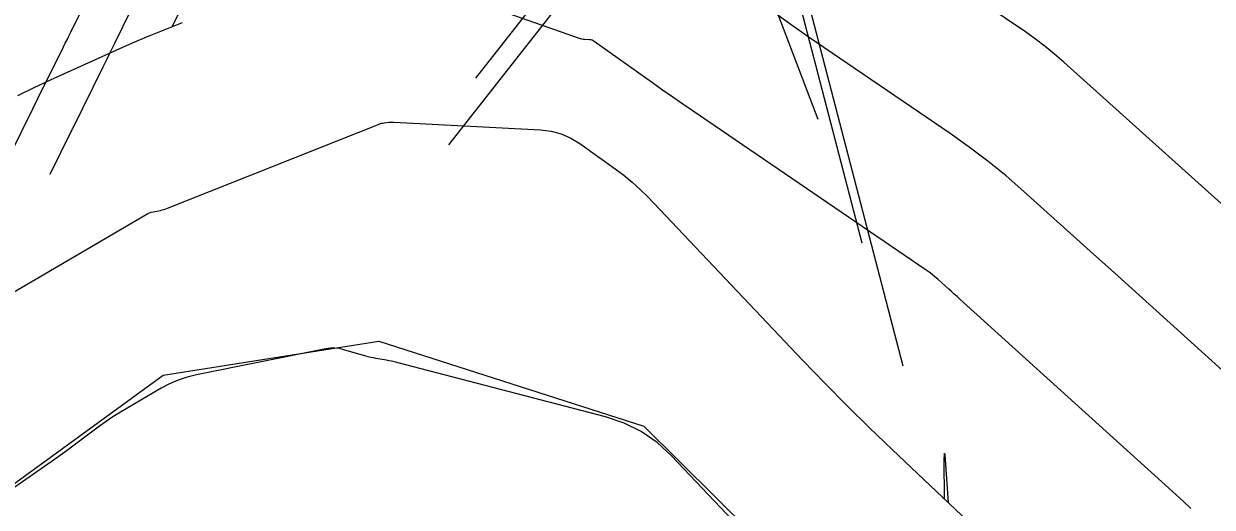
# Model space of a CAD drawing. Extents: x 1005228 to 1008882, y 1883389 to 1885754.
# Drawn here: x 1007598.8 to 1007678.8, y 1884777.6 to 1884810.1 of the extents above; entities that cross this region are included whole.
import ezdxf

# ---------------------------------------------------------------- set-up
doc = ezdxf.new("R2010")
doc.units = 0
for name, color, linetype in [('C-ANNO-NOTE', 7, 'Continuous'), ('R_Erosion', 7, 'Continuous'), ('S_BRIDGE', 7, 'Continuous'), ('TSOBSTACLE', 7, 'Continuous')]:
    doc.layers.add(name, color=color, linetype=linetype)

msp = doc.modelspace()

# ---------------------------------------------------------------- linework, layer by layer
at = {"layer": 'C-ANNO-NOTE'}
for points in [[(1007677.359, 1884777.469), (1007676.863, 1884777.931), (1007676.364, 1884778.389), (1007675.863, 1884778.845), (1007661.808, 1884791.558), (1007661.622, 1884791.725), (1007661.437, 1884791.893), (1007661.251, 1884792.06), (1007661.066, 1884792.227), (1007660.323, 1884792.895), (1007660.134, 1884793.058), (1007659.941, 1884793.216), (1007659.742, 1884793.366), (1007659.538, 1884793.51), (1007643.87, 1884804.197), (1007643.184, 1884804.667), (1007642.501, 1884805.141), (1007641.82, 1884805.618), (1007641.142, 1884806.099), (1007637.22, 1884808.894), (1007637.148, 1884808.938), (1007637.071, 1884808.971), (1007636.991, 1884808.993), (1007636.907, 1884809.003), (1007636.561, 1884809.021), (1007636.476, 1884809.029), (1007636.391, 1884809.043), (1007636.308, 1884809.062), (1007636.226, 1884809.088), (1007625.488, 1884812.885)], [(1007683.358, 1884794.413), (1007668.803, 1884807.498), (1007668.183, 1884808.037), (1007667.546, 1884808.555), (1007666.892, 1884809.051), (1007666.22, 1884809.525), (1007663.502, 1884811.379)], [(1007609.505, 1884810.141), (1007608.378, 1884809.696), (1007607.257, 1884809.236), (1007606.142, 1884808.761), (1007605.034, 1884808.271), (1007600.614, 1884806.281), (1007599.516, 1884805.769), (1007598.434, 1884805.227)], [(1007593.432, 1884789.272), (1007607.084, 1884797.251), (1007607.194, 1884797.309), (1007607.308, 1884797.358), (1007607.426, 1884797.397), (1007607.547, 1884797.427), (1007608.039, 1884797.526), (1007608.161, 1884797.553), (1007608.282, 1884797.586), (1007608.401, 1884797.624), (1007608.518, 1884797.668), (1007622.765, 1884803.332), (1007622.843, 1884803.36), (1007622.922, 1884803.383), (1007623.003, 1884803.4), (1007623.085, 1884803.413), (1007623.415, 1884803.45), (1007623.498, 1884803.458), (1007623.58, 1884803.462), (1007623.663, 1884803.463), (1007623.746, 1884803.46), (1007633.614, 1884802.937), (1007634.325, 1884802.851), (1007635.001, 1884802.668), (1007635.645, 1884802.39), (1007636.254, 1884802.015), (1007638.626, 1884800.325), (1007639.207, 1884799.889), (1007639.766, 1884799.427), (1007640.301, 1884798.939), (1007640.814, 1884798.424), (1007651.257, 1884787.423), (1007652.731, 1884785.892), (1007654.225, 1884784.38), (1007655.739, 1884782.889), (1007657.274, 1884781.418), (1007664.456, 1884774.626)], [(1007646.945, 1884776.248), (1007642.42, 1884781.014), (1007641.448, 1884781.909), (1007640.383, 1884782.644), (1007639.225, 1884783.221), (1007637.972, 1884783.639), (1007623.932, 1884787.294), (1007623.76, 1884787.337), (1007623.587, 1884787.377), (1007623.413, 1884787.413), (1007623.238, 1884787.445), (1007622.538, 1884787.567), (1007622.364, 1884787.599), (1007622.19, 1884787.637), (1007622.018, 1884787.68), (1007621.847, 1884787.727), (1007620.384, 1884788.154), (1007620.082, 1884788.224), (1007619.779, 1884788.255), (1007619.474, 1884788.25), (1007619.168, 1884788.207), (1007610.464, 1884786.457), (1007609.843, 1884786.305), (1007609.241, 1884786.104), (1007608.658, 1884785.854), (1007608.094, 1884785.555), (1007605.735, 1884784.176), (1007605.254, 1884783.886), (1007604.782, 1884783.583), (1007604.318, 1884783.267), (1007603.862, 1884782.938), (1007602.058, 1884781.597), (1007601.606, 1884781.263), (1007601.151, 1884780.933), (1007600.693, 1884780.608), (1007600.233, 1884780.285), (1007591.428, 1884774.179)]]:
    msp.add_lwpolyline(points, dxfattribs=at)
at = {"layer": 'R_Erosion'}
msp.add_lwpolyline([(1007479.349, 1884649.353), (1007490.063, 1884659.978), (1007582.042, 1884767.377), (1007608.23, 1884786.438), (1007622.725, 1884788.723), (1007640.545, 1884783.01), (1007724.666, 1884699.7), (1007740.699, 1884720.152)], dxfattribs=at)
at = {"layer": 'S_BRIDGE'}
msp.add_lwpolyline([(1007684.14, 1884782.536), (1007675.497, 1884790.354), (1007674.326, 1884791.412), (1007673.154, 1884792.47), (1007671.981, 1884793.526), (1007670.808, 1884794.582), (1007666.113, 1884798.803), (1007664.923, 1884799.837), (1007663.7, 1884800.83), (1007662.445, 1884801.782), (1007661.158, 1884802.692), (1007651.62, 1884809.197), (1007650.463, 1884810.004), (1007649.324, 1884810.836)], dxfattribs=at)
at = {"layer": 'TSOBSTACLE'}
for points in [[(1007643.782, 1884841.628), (1007657.974, 1884787.066)], [(1007627.45, 1884801.935), (1007644.537, 1884823.73)], [(1007652.279, 1884803.633), (1007645.179, 1884822.319)], [(1007640.304, 1884820.549), (1007629.226, 1884806.419)], [(1007648.59, 1884820.853), (1007655.224, 1884795.346)], [(1007608.836, 1884809.882), (1007610.114, 1884812.451)], [(1007597.573, 1884800.527), (1007599.235, 1884803.904), (1007599.382, 1884804.203), (1007599.53, 1884804.502), (1007599.678, 1884804.802), (1007599.826, 1884805.101), (1007601.526, 1884808.53), (1007601.642, 1884808.763), (1007601.757, 1884808.997), (1007601.873, 1884809.231), (1007601.988, 1884809.465), (1007602.946, 1884811.418)], [(1007600.624, 1884799.955), (1007602.041, 1884802.836), (1007602.071, 1884802.896), (1007602.101, 1884802.957), (1007602.131, 1884803.018), (1007602.161, 1884803.078), (1007604.199, 1884807.189), (1007604.264, 1884807.32), (1007604.329, 1884807.451), (1007604.394, 1884807.583), (1007604.458, 1884807.714), (1007604.716, 1884808.24), (1007604.781, 1884808.371), (1007604.845, 1884808.503), (1007604.909, 1884808.634), (1007604.973, 1884808.766), (1007606.073, 1884811.024)], [(1007660.673, 1884778.203), (1007660.747, 1884778.133), (1007660.758, 1884778.125), (1007660.766, 1884778.124), (1007660.77, 1884778.131), (1007660.772, 1884778.144), (1007660.766, 1884780.754), (1007660.77, 1884781.084), (1007660.781, 1884781.195), (1007660.8, 1884781.085), (1007660.828, 1884780.756), (1007661.037, 1884777.859)]]:
    msp.add_lwpolyline(points, dxfattribs=at)

doc.saveas('drawing.dxf')
